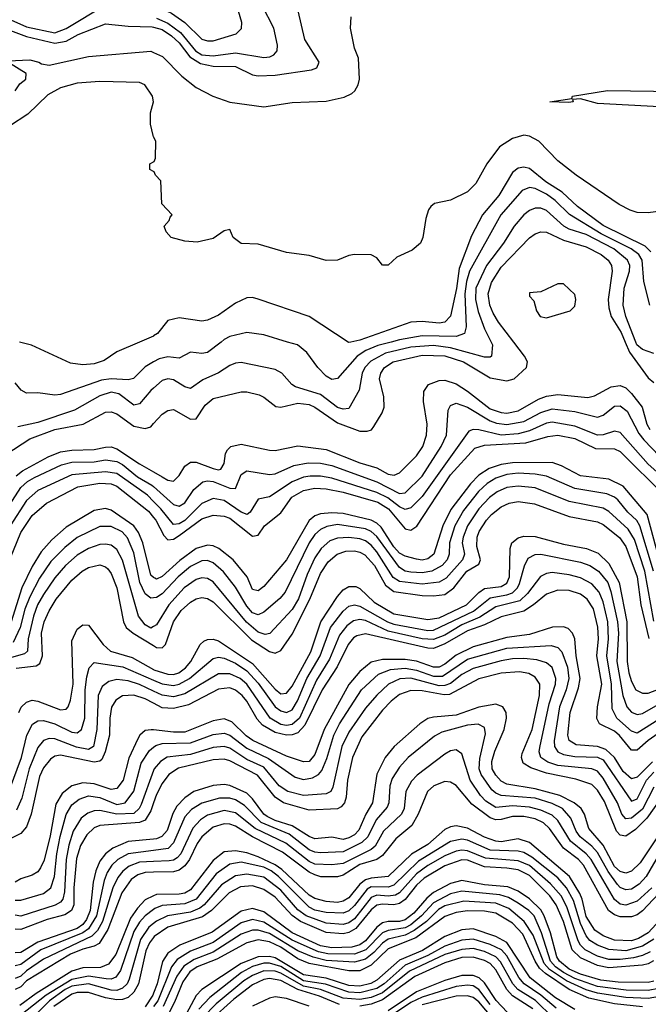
# Model space of a CAD drawing. Header units: inches. Extents: x 884549 to 1028252, y 526810 to 653624.
# Tile 278 of 656: x 919526 to 921750, y 607658 to 611140. Entities that reach past the tile are written whole.
import ezdxf

# ---------------------------------------------------------------- set-up
doc = ezdxf.new("R2010")
doc.units = ezdxf.units.IN
doc.header["$MEASUREMENT"] = 0
for name, color, linetype in [('A9610', 7, 'Continuous'), ('A9611', 7, 'Continuous'), ('A9620', 7, 'Continuous'), ('A9621', 7, 'Continuous')]:
    doc.layers.add(name, color=color, linetype=linetype)

msp = doc.modelspace()

# ---------------------------------------------------------------- linework, layer by layer
at = {"layer": 'A9610', "color": 5}
for points, elevation in [([(919950.2, 610000), (919870, 609965.8), (919825.2, 609934.8), (919790, 609922.3), (919750, 609918.7), (919705.3, 609925.3), (919568.3, 609988.3), (919525.5, 610000)], 2220), ([(920000, 609929.9), (919970, 609912.6), (919928.8, 609871.2), (919910, 609866.2), (919850, 609870), (919815.2, 609864.8), (919670, 609813.8), (919650, 609811.9), (919590, 609820.8), (919550, 609819.5), (919531.1, 609830), (919510, 609855.5)], 2240), ([(920000, 609837.1), (919990, 609828.1), (919950, 609781.8), (919930, 609777), (919876.8, 609816.8), (919850, 609822.6), (919810, 609810.2), (919720.5, 609759.5), (919590, 609715.4), (919519.5, 609700.5)], 2260), ([(919477.5, 609602.5), (919562.2, 609657.8), (919650.8, 609690.8), (919750.6, 609709.4), (919830, 609752.3), (919850, 609753.3), (919870, 609745.7), (919930, 609701.9), (919970, 609694.5), (919990, 609699.9), (920000, 609711.2)], 2280), ([(919513.1, 609526.9), (919535.6, 609544.4), (919626.3, 609593.7), (919670, 609611.7), (919710, 609617.6), (919790, 609619.5), (919830, 609628.3), (919850, 609628.8), (919870, 609622.6), (919950, 609569.1), (920000, 609540.3)], 2320), ([(919468.5, 609390), (919530, 609485.3), (919553.5, 609506.5), (919578.8, 609521.2), (919674.6, 609565.4), (919710, 609575.2), (919790, 609576.6), (919830, 609582.7), (919870, 609577.1), (919890, 609566.7), (919943.4, 609523.4), (919994.1, 609494.1), (920000, 609488.8)], 2340), ([(920000, 609435.6), (919977.9, 609457.9), (919870, 609534.6), (919830, 609541.4), (919710, 609530.8), (919590, 609474.4), (919550, 609439.6), (919492.6, 609350)], 2360), ([(919430, 609083.2), (919530, 609326.8), (919570, 609386.2), (919620.4, 609430), (919731.9, 609488.1), (919810, 609500.9), (919850, 609498.4), (919870, 609490.6), (919982.3, 609402.3), (920000, 609379.8)], 2380), ([(920000, 609167.4), (919990, 609174.9), (919961.9, 609290), (919946.8, 609326.8), (919930.4, 609350), (919850, 609405.7), (919830, 609411), (919790, 609403.7), (919690, 609345.1), (919639.3, 609300.7), (919601.8, 609258.2), (919570, 609206.3), (919533.6, 609130), (919496.2, 609010)], 2420), ([(920000, 609094.8), (919990, 609093.6), (919970, 609109.4), (919950.9, 609150), (919930, 609254), (919907.8, 609307.8), (919888.3, 609328.3), (919850, 609348), (919810, 609348), (919730, 609308.1), (919686.3, 609273.7), (919636.3, 609223.7), (919595.6, 609164.4), (919561.5, 609098.5), (919544.6, 609055.4), (919528.1, 608990), (919503.2, 608936.8)], 2440), ([(920000, 608993.3), (919990, 608987.4), (919970, 608999.2), (919946.1, 609030), (919890, 609228.2), (919870, 609266.5), (919850, 609281), (919830, 609285.4), (919810, 609283.5), (919770, 609269.6), (919730, 609245.9), (919688.4, 609210), (919650, 609165.5), (919610, 609106.7), (919589.4, 609070), (919574.6, 609030), (919556, 608950), (919553.9, 608906.1), (919543.4, 608896.6), (919480.2, 608879.8)], 2460), ([(919514, 608846), (919584.9, 608855.1), (919597.3, 608862.7), (919607, 608890), (919603, 608970), (919612.8, 609010), (919630, 609048.8), (919655.2, 609090), (919710, 609157.7), (919747.1, 609190), (919770, 609202.8), (919810, 609211.5), (919830, 609204.9), (919837.5, 609197.5), (919850, 609180.9), (919870, 609130), (919893.8, 609010), (919903, 608990), (919928.1, 608970), (920000, 608926.2)], 2480), ([(919523.5, 608690), (919531.6, 608708.4), (919550, 608726.8), (919570, 608732.8), (919590, 608730.3), (919670, 608698.8), (919690, 608701.3), (919697.9, 608710), (919706.4, 608733.6), (919714.8, 608790), (919710, 608943.6), (919730, 608984.1), (919750, 608999.2), (919770, 608998.7), (919821.7, 608930), (919847.1, 608907.1), (919924.2, 608884.2), (920000, 608841.5)], 2520), ([(919490, 608416.6), (919532.6, 608530), (919550.9, 608609.1), (919571.1, 608648.9), (919590, 608660.3), (919610, 608661.5), (919650, 608649.4), (919710, 608620.7), (919730, 608617.6), (919745, 608630), (919756.5, 608670), (919758.3, 608770), (919764.1, 608815.9), (919771.9, 608848.1), (919790, 608866.2), (919890.6, 608850.6), (920000, 608803.9)], 2540), ([(920000, 608764.6), (919950, 608788.2), (919910, 608802), (919870, 608806.2), (919840.9, 608799.1), (919818.1, 608781.9), (919803.4, 608750), (919799.1, 608630), (919787.6, 608570), (919770, 608558.3), (919727.4, 608567.4), (919650, 608597.1), (919630, 608597.2), (919609.8, 608590.2), (919590, 608566), (919559.3, 608490), (919533.5, 608386.5), (919515.4, 608344.6)], 2560), ([(920000, 608722.5), (919970, 608738.2), (919930, 608751.2), (919890, 608748.5), (919866.4, 608733.6), (919851, 608709), (919844.6, 608670), (919843.6, 608610), (919828.8, 608550), (919816.7, 608523.3), (919810, 608517.2), (919790, 608514.2), (919670, 608538.3), (919650, 608534.7), (919635.3, 608524.7), (919610, 608493.7), (919596.2, 608463.8), (919567.2, 608330), (919550, 608285), (919530, 608262.3), (919450, 608223)], 2580), ([(920000, 608627.8), (919991.2, 608628.8), (919970, 608625.8), (919950.8, 608609.2), (919943.8, 608596.2), (919912.4, 608527.6), (919891.8, 608450), (919870, 608420.8), (919850, 608417.2), (919790, 608437.4), (919750, 608441.4), (919710, 608430), (919676.6, 608403.4), (919654.4, 608365.6), (919633.7, 608253.7), (919612.3, 608167.7), (919599.8, 608140.2), (919590, 608126.2), (919570, 608114.8), (919530, 608101.5), (919510, 608089.9)], 2620), ([(919510, 608025.9), (919530, 608026.4), (919610, 608049.9), (919636.3, 608070), (919649.3, 608110), (919657.3, 608190), (919669, 608251), (919690.6, 608329.4), (919710, 608363.1), (919736.6, 608383.4), (919770, 608394.8), (919810, 608388.8), (919870, 608363.8), (919898.9, 608370), (919930, 608411.7), (919955.7, 608510), (919985.1, 608554.9), (920000, 608567)], 2640), ([(920000, 608484.1), (919955.8, 608364.2), (919949, 608350), (919930, 608332.8), (919870, 608330.1), (919810, 608342.9), (919790, 608341.9), (919766.7, 608333.3), (919743.6, 608316.4), (919714.9, 608270), (919699.4, 608220.6), (919690.9, 608170), (919684.6, 608055.4), (919678.3, 608030), (919670, 608018.9), (919652.2, 608007.8), (919530, 607969.9), (919510, 607972.4)], 2660), ([(920000, 608370.7), (919990, 608341.7), (919970, 608308.9), (919950, 608300.1), (919810, 608290.2), (919790, 608281.5), (919763.1, 608256.9), (919740.8, 608219.2), (919726.5, 608173.5), (919718.1, 608070), (919718, 608010), (919709.4, 607990), (919685.5, 607974.5), (919622.9, 607957.1), (919530, 607921.9), (919510, 607923.7)], 2680), ([(920000, 608242), (919910, 608233.9), (919856, 608210), (919829.5, 608190), (919810, 608163.5), (919795, 608130), (919786, 608090), (919775.7, 607990), (919763, 607957), (919750, 607939.4), (919730, 607926), (919590, 607876.9), (919530, 607840.4), (919510, 607840.1)], 2720), ([(920000, 608202.2), (919910, 608190.2), (919872.8, 608170), (919851.8, 608150), (919835.7, 608124.3), (919824.8, 608095.2), (919797.3, 607970), (919770, 607925), (919749.8, 607910.2), (919600.9, 607850), (919530, 607798.2), (919510, 607793.5)], 2740), ([(920000, 608162.6), (919950, 608159.9), (919913.7, 608146.3), (919891.2, 608128.8), (919873.4, 608106.6), (919855.8, 608070), (919818.9, 607950), (919801.3, 607918.7), (919781.7, 607898.3), (919610, 607817.2), (919550, 607776.3), (919530, 607757.4), (919510, 607749.2)], 2760), ([(920000, 608124.5), (919970, 608123.6), (919944.1, 608115.9), (919920.5, 608099.5), (919888, 608052), (919837.8, 607922.2), (919807.4, 607872.6), (919790, 607862.7), (919750, 607853.1), (919705.6, 607834.4), (919550, 607740.6), (919530, 607719.9), (919510, 607710)], 2780), ([(920000, 608041.2), (919970, 608026.7), (919942.6, 607997.4), (919918.1, 607961.9), (919866.4, 607833.6), (919840.4, 607799.6), (919812.1, 607787.9), (919750, 607786.3), (919710, 607774.4), (919584.7, 607695.3), (919526.7, 607653.3)], 2820), ([(920000, 607993.5), (919970, 607970.5), (919950, 607948.2), (919930, 607914.7), (919882.4, 607777.6), (919866.1, 607753.9), (919850, 607747.1), (919832.6, 607747.4), (919770, 607757.3), (919710, 607745.7), (919620.2, 607690), (919530, 607619.6)], 2840), ([(920000, 607943.7), (919982.9, 607930), (919953.1, 607886.9), (919913.7, 607746.3), (919906, 607730), (919890, 607714.2), (919870, 607706.9), (919850, 607707.3), (919770, 607729.8), (919710, 607721.6), (919687, 607710), (919631.9, 607670), (919550, 607587.2)], 2860), ([(920000, 607894.5), (919984.9, 607875.1), (919972.7, 607847.3), (919946.2, 607730), (919930, 607700.2), (919910, 607682.3), (919890, 607674.5), (919870, 607673.6), (919830, 607680.6), (919770, 607699.8), (919730, 607698.9), (919710, 607693.3), (919646.4, 607650)], 2880), ([(920000, 607697.4), (919997.1, 607690), (919970, 607649.2)], 2920)]:
    msp.add_lwpolyline(points, dxfattribs=dict(at, elevation=elevation))
at = {"layer": 'A9611', "color": 5}
for points, elevation in [([(919483.9, 611143.9), (919550, 611114.2), (919650, 611094), (919690, 611108.8), (919830, 611192.8)], 2240), ([(919330.1, 611150), (919350, 611135.9), (919390, 611126.7), (919430, 611125.3), (919550, 611080.1), (919650, 611057.1), (919690, 611064.5), (919732.9, 611087.1), (919830, 611125.8), (919910, 611116.5), (919994.8, 611114.8), (920000, 611113.3)], 2220), ([(919485.1, 610994.9), (919562.1, 610997.9), (919594, 610990), (919603.4, 610983.4), (919630, 610979.5), (919770, 611010.1), (919990, 611028.3), (920000, 611023.9)], 2180), ([(919510, 610888.8), (919527, 610913), (919547.3, 610930), (919549.4, 610950), (919490, 610986)], 2180), ([(920000, 610726), (919998, 610730), (919988.7, 610770), (919989, 610810), (919999.3, 610850), (919996, 610870), (919969, 610910), (919950, 610917.6), (919810, 610921), (919730, 610915.4), (919670, 610898.8), (919625.8, 610874.2), (919554.6, 610805.4), (919490, 610763.2)], 2180), ([(920000, 610603), (919986, 610610), (919986, 610630), (920000, 610637)], 2180), ([(920000, 610021.5), (919999.1, 610020.9), (919950.2, 610000)], 2220)]:
    msp.add_lwpolyline(points, dxfattribs=dict(at, elevation=elevation))
at = {"layer": 'A9620', "color": 5}
for points, elevation in [([(920000, 609711.2), (920030, 609745), (920050, 609758), (920070, 609761.2), (920130, 609727.1), (920150, 609728.6), (920182.8, 609777.2), (920210, 609799.7), (920310, 609823.6), (920330, 609823.4), (920373.1, 609813.1), (920390, 609805), (920432.2, 609772.2), (920450, 609769.3), (920510, 609783.9), (920550, 609779.2), (920570, 609769.9), (920650, 609713.9), (920730, 609685.2), (920755.9, 609684.1), (920770.4, 609689.6), (920778.8, 609701.2), (920809, 609750), (920815.3, 609770), (920814, 609806), (920798.6, 609870), (920803.6, 609890), (920816.5, 609910), (920847.3, 609930), (920950, 609953.1), (921030, 609950.9), (921096.3, 609930), (921190, 609872.9), (921250, 609862.2), (921275.3, 609870), (921319.2, 609910), (921322.4, 609930), (921312, 609950), (921273.9, 610000)], 2280), ([(920238.5, 610000), (920190, 609962.5), (920170, 609958.8), (920130, 609963.9), (920090, 609942.3), (920050, 609947.7), (920019.1, 609940.9), (920000, 609929.9)], 2240), ([(921193.7, 610000), (921198.9, 609990), (921194.9, 609950), (921190, 609946), (921170, 609946.1), (921050, 609979.4), (920990, 609987.9), (920910, 609981.7), (920820, 609960), (920768.4, 609931.7), (920746.9, 609910), (920737.6, 609890), (920727.2, 609830), (920690, 609764.5), (920670, 609762), (920650, 609768.5), (920590, 609814.1), (920501.7, 609841.7), (920488.5, 609850), (920453.5, 609890), (920430, 609903), (920310, 609927.3), (920290, 609925), (920270, 609916.4), (920230, 609890.8), (920173.7, 609866.3), (920130, 609836.1), (920110, 609841), (920070, 609866.4), (920050, 609869.9), (920030, 609864.3), (920000, 609837.1)], 2260), ([(920840.4, 610000), (920792.8, 609987.2), (920750.2, 609969.8), (920720.1, 609950), (920650, 609870.5), (920630, 609867.1), (920610, 609879.5), (920581, 609910), (920542.4, 609962.4), (920509.5, 609989.5), (920474, 610000)], 2240), ([(920697.3, 610000), (920690, 609998.6), (920687.9, 610000)], 2220), ([(921668.1, 610000), (921683.6, 609963.6), (921750, 609873.5), (921770, 609856.2)], 2280), ([(921770, 609959.6), (921730, 609973.2), (921709.7, 609990), (921705.8, 610000)], 2260), ([(920000, 609540.3), (920030, 609523), (920050, 609511.9), (920070, 609507.6), (920090, 609527.4), (920110, 609560.5), (920130, 609574.8), (920150, 609574.7), (920210, 609552.5), (920230, 609547.6), (920237.4, 609550), (920249.7, 609570), (920254.1, 609605.9), (920261.1, 609618.9), (920272.9, 609630), (920310, 609638.1), (920410, 609617.5), (920430, 609616.7), (920510, 609633.3), (920610, 609619.4), (920730, 609572.1), (920790, 609554.6), (920830, 609532.5), (920851, 609529), (920870, 609537), (920930, 609597.7), (920952.3, 609630), (920964.9, 609670), (920968.2, 609710), (920954.2, 609790), (920955.6, 609824.4), (920971.8, 609850), (921010, 609863.8), (921030, 609864.7), (921070, 609851.5), (921110, 609826.4), (921190, 609764), (921230, 609750.6), (921250, 609748.9), (921290, 609756.9), (921362.1, 609797.9), (921390, 609808.3), (921430, 609813.8), (921536.2, 609803.8), (921559.2, 609810), (921619, 609841), (921650, 609846.1), (921670, 609837.5), (921690, 609818.2), (921727.7, 609770), (921744.3, 609710), (921755.1, 609690)], 2320), ([(920000, 609488.8), (920070, 609425.5), (920090, 609418.9), (920110, 609431.2), (920141.7, 609478.3), (920174.5, 609505.5), (920190, 609509.3), (920210, 609507.1), (920270, 609482.9), (920290, 609482.2), (920310, 609531.5), (920330, 609544.2), (920410, 609531.6), (920430, 609533.8), (920496.5, 609563.5), (920547, 609573), (920590, 609571.6), (920630, 609563.4), (920790, 609506), (920870, 609463.7), (920890, 609466.6), (920950, 609525.3), (921017.3, 609630), (921036.2, 609670), (921041.6, 609758.4), (921050, 609775.2), (921070, 609783.2), (921110, 609769.3), (921190, 609720.7), (921212.9, 609712.9), (921250, 609708.8), (921310, 609719.3), (921370, 609751.2), (921410, 609763.5), (921490, 609754.7), (921570, 609734.5), (921590, 609741.3), (921630, 609772.7), (921650, 609774.8), (921675.3, 609755.3), (921716.6, 609676.6), (921734, 609654), (921790, 609596.6)], 2340), ([(921822.8, 609502.8), (921750, 609568.4), (921650, 609680.5), (921630, 609684.4), (921590, 609671.7), (921570, 609670.5), (921490, 609702.8), (921410, 609716.6), (921390, 609713.1), (921330, 609685.7), (921290, 609674.7), (921230, 609670.9), (921150, 609689), (921130, 609691.1), (921114.9, 609685.1), (920950, 609453.9), (920910, 609413.3), (920890, 609407.9), (920870, 609417.1), (920828.6, 609448.6), (920790, 609467.6), (920630, 609518.7), (920590, 609525.8), (920553.9, 609526.1), (920530, 609522.2), (920490, 609505), (920410, 609452.3), (920370, 609444.6), (920341.4, 609398.6), (920330.3, 609389.7), (920310, 609398.2), (920250, 609439.3), (920210, 609446.5), (920170, 609428.8), (920110, 609368.7), (920090, 609356.5), (920070, 609354.8), (920025.3, 609410), (920000, 609435.6)], 2360), ([(920000, 609379.8), (920007.7, 609370), (920035.5, 609315.5), (920050, 609299.8), (920070, 609302.9), (920090, 609315.1), (920170, 609374.3), (920210, 609387.8), (920250, 609384.6), (920270, 609376.6), (920350, 609312.8), (920370, 609316.3), (920391.9, 609350), (920450, 609395.4), (920488.9, 609451.1), (920530, 609474.5), (920570, 609482.9), (920610, 609480.8), (920670, 609469.2), (920793.2, 609433.2), (920831.4, 609410), (920890, 609339.1), (920910, 609335), (920931.2, 609348.8), (921049.9, 609530.1), (921135.9, 609624.1), (921170, 609635.5), (921316.9, 609643.1), (921394, 609666), (921430, 609670), (921490, 609658.4), (921563.6, 609623.6), (921630, 609621.8), (921650, 609613.2), (921810, 609455)], 2380), ([(921790, 609228.2), (921746.2, 609390), (921661.4, 609490), (921610, 609514.6), (921510, 609526.2), (921442.6, 609562.6), (921410, 609573.9), (921270, 609572.4), (921230, 609566.4), (921187, 609553), (921150.6, 609529.4), (921121.1, 609498.9), (921051.8, 609408.2), (921023.4, 609350), (920990.8, 609250), (920970, 609232.9), (920950, 609228.5), (920930, 609232.2), (920890, 609242.4), (920870, 609253.5), (920850, 609275.1), (920805, 609345), (920790, 609359.6), (920770, 609370), (920670, 609393.8), (920630, 609396.1), (920590, 609392.2), (920570, 609384.8), (920550, 609368.8), (920470, 609229.4), (920390, 609135.6), (920370, 609120.4), (920350, 609124.9), (920330.5, 609170), (920281, 609230), (920230.2, 609270.2), (920210, 609279.2), (920190, 609281.9), (920150, 609269.2), (920093, 609227), (920030, 609171.2), (920010, 609161.8), (920004.2, 609164.2), (920000, 609167.4)], 2420), ([(921768.9, 609190), (921720.2, 609350), (921709.2, 609369.2), (921677.9, 609397.9), (921641.6, 609441.6), (921630, 609451.5), (921602.8, 609462.8), (921490, 609481.6), (921390, 609525.5), (921350, 609532.9), (921290, 609536), (921250, 609531.1), (921210, 609518), (921179.9, 609500.1), (921148.9, 609471.1), (921096.1, 609403.9), (921065.8, 609350), (921046.2, 609290), (921045.9, 609250), (921038.3, 609230), (921020.3, 609210), (920983.8, 609190), (920950, 609183.8), (920910, 609185.5), (920890, 609190), (920870, 609202), (920790, 609312), (920770, 609330.4), (920750, 609339), (920650, 609354.2), (920612.7, 609347.3), (920590, 609336.6), (920570, 609319), (920550, 609289.9), (920464.9, 609115.1), (920446.8, 609093.2), (920390, 609044.7), (920370, 609035.4), (920350, 609042.7), (920330, 609066.2), (920290, 609132.6), (920246.6, 609186.6), (920210, 609219.3), (920190, 609226.9), (920170, 609226.2), (920130, 609206.1), (920086.5, 609170), (920030, 609109.9), (920010, 609096.1), (920000, 609094.8)], 2440), ([(921770, 609012.2), (921738.2, 609190), (921701.7, 609301.7), (921678.3, 609338.3), (921610, 609400.9), (921590, 609412.8), (921470, 609435.9), (921350, 609483.7), (921290, 609490.7), (921250, 609485.2), (921215, 609470), (921187.8, 609450), (921150, 609410.3), (921110, 609350), (921094.7, 609310), (921092, 609290), (921100.2, 609250), (921093.2, 609230), (921034.7, 609165.3), (921009.8, 609150.2), (920950, 609143.8), (920870, 609153.1), (920847.7, 609167.7), (920790, 609258.3), (920770, 609281.8), (920750, 609296.6), (920730, 609304.1), (920690, 609309.1), (920650, 609306.5), (920623.4, 609296.6), (920592.1, 609270), (920570, 609236.1), (920542.8, 609177.2), (920512.1, 609092.1), (920490, 609054.1), (920410.5, 608969.5), (920394.4, 608965.6), (920370, 608973.4), (920329, 609009), (920210, 609151.3), (920190, 609163.4), (920170, 609165.9), (920150, 609160.1), (920107.5, 609130), (920053.4, 609070), (920010, 608999.2), (920000, 608993.3)], 2460), ([(920000, 608926.2), (920010, 608920.1), (920030, 608918.6), (920041.6, 608930), (920070.2, 609009.8), (920097.8, 609050), (920130, 609080.3), (920150, 609092), (920170, 609096.5), (920190, 609093), (920210, 609080.6), (920346.6, 608946.6), (920410, 608905.3), (920430, 608900.1), (920450, 608909.4), (920490, 608966.3), (920553.1, 609090), (920590, 609180.8), (920617.5, 609222.5), (920649.1, 609250), (920680, 609260), (920710, 609262), (920730, 609257.2), (920747.1, 609247.1), (920780.8, 609210), (920820.6, 609140.6), (920850, 609117.9), (920950, 609103.1), (920990, 609102.3), (921030, 609107.4), (921062.3, 609130), (921108, 609190), (921150, 609214.5), (921156.4, 609230), (921143.2, 609276.8), (921144, 609310), (921151.5, 609330), (921177, 609370), (921194.8, 609390), (921230, 609417.1), (921257.2, 609430), (921290, 609436), (921347.1, 609427.1), (921470, 609382.3), (921570, 609364.5), (921590, 609354.4), (921648.5, 609308.5), (921670, 609276.7), (921711.1, 609170), (921723.4, 609070), (921751.3, 608951.3)], 2480), ([(920000, 608841.5), (920000.9, 608840.9), (920050, 608825.4), (920070, 608824.5), (920089.7, 608830.3), (920112.9, 608847.1), (920131.2, 608870), (920164.9, 608930), (920178, 608942), (920190, 608948.4), (920210, 608949.3), (920230, 608942.8), (920350, 608863.1), (920430, 608772.1), (920450, 608755.7), (920470, 608757.6), (920490, 608783.2), (920556.1, 608903.9), (920591.4, 609010), (920650, 609100.3), (920670, 609123), (920690, 609134.8), (920715.4, 609135.4), (920730, 609128.5), (920780.1, 609080.1), (920850, 609039.1), (920970, 609018.1), (921010, 609024.9), (921106.6, 609070), (921150, 609114.6), (921170, 609128.4), (921230, 609135.5), (921250, 609146.6), (921258.4, 609170), (921261.4, 609270), (921267.7, 609290), (921290, 609307.9), (921310, 609313.1), (921350, 609312.2), (921450, 609284.8), (921531.5, 609270), (921572.6, 609252.6), (921610, 609216.6), (921647.1, 609150), (921673.6, 609010), (921675, 608870), (921681.4, 608830), (921690, 608799.8), (921705.9, 608770), (921730, 608758.3), (921750, 608758.3), (921790, 608773.9)], 2520), ([(920000, 608803.9), (920030, 608791.1), (920070, 608784.8), (920090.5, 608789.5), (920127.4, 608810), (920210, 608881.2), (920230, 608885.9), (920250, 608882.2), (920290, 608863.6), (920330, 608837.3), (920370, 608793.6), (920429.8, 608709.8), (920450, 608695.3), (920470, 608689.9), (920490, 608699.4), (920508.6, 608731.4), (920541.7, 608810), (920589.1, 608890), (920625.9, 608990), (920670, 609047.9), (920690, 609065.3), (920710, 609070.9), (920730, 609066.3), (920827.4, 609010), (920850, 609002), (920970, 608979.3), (920990, 608980.5), (921131.5, 609048.5), (921190, 609095.2), (921250, 609105.6), (921270, 609113.2), (921286.8, 609130), (921294.4, 609145.6), (921312, 609208), (921325, 609235), (921350, 609248.7), (921370, 609249.9), (921510, 609220.8), (921543, 609210), (921573.7, 609190), (921606.3, 609150), (921617.8, 609117.8), (921641.1, 609010), (921644.2, 608970), (921638.4, 608870), (921659.8, 608750), (921674.3, 608710), (921690, 608690.7), (921710, 608682.8), (921730, 608685.7), (921810, 608732.3)], 2540), ([(921810, 608679), (921710, 608616), (921690, 608624), (921639.1, 608670), (921622.6, 608702.6), (921620.1, 608790), (921603.4, 608890), (921609.1, 608950), (921606.5, 609010), (921590, 609080.9), (921575.7, 609115.7), (921550, 609145.1), (921510, 609166.1), (921470, 609176.6), (921410, 609184.5), (921390, 609181.6), (921368.8, 609171.2), (921322.9, 609110), (921295.1, 609084.9), (921210, 609062.9), (921153.7, 609026.3), (921090, 608999.3), (921030, 608963.5), (920990, 608947.5), (920950, 608950), (920830, 608977.5), (920750, 609014.9), (920730, 609018.6), (920706.5, 609013.5), (920683.5, 608996.5), (920657.4, 608962.6), (920622, 608878), (920576.1, 608803.8), (920515.9, 608670), (920490, 608647), (920470, 608644), (920450, 608647.3), (920411.8, 608670), (920330, 608789.9), (920306.4, 608810), (920270, 608826.9), (920230, 608826.2), (920110, 608755.8), (920070, 608745.6), (920030, 608750.4), (920000, 608764.6)], 2560), ([(921832.1, 608647.9), (921750, 608590.6), (921710, 608556.1), (921690, 608556), (921648.2, 608608.2), (921630, 608623.6), (921577.9, 608650), (921568.1, 608668.1), (921570.2, 608710), (921585.6, 608790), (921567.9, 608890), (921573.4, 608950), (921571.8, 608991.8), (921555.8, 609055.8), (921533.7, 609090), (921510, 609107.7), (921470, 609121.3), (921430, 609122.6), (921390, 609107.6), (921344.2, 609070), (921310, 609048.5), (921230, 609028.3), (921170, 609000), (921110, 608979), (921030, 608932.4), (920990, 608916.5), (920970, 608916.8), (920750, 608967.9), (920718.6, 608961.4), (920706.6, 608953.4), (920688.3, 608930), (920648.8, 608851.2), (920596.4, 608770), (920535.3, 608644.7), (920510, 608618.2), (920490, 608611), (920470, 608610), (920430, 608619.4), (920385.1, 608645.1), (920366.3, 608666.3), (920330.2, 608730), (920313.2, 608750), (920290, 608769.1), (920270, 608776.8), (920230, 608772.1), (920123.6, 608716.4), (920070, 608704), (920030, 608706.7), (920000, 608722.5)], 2580), ([(921764.6, 608515.4), (921710, 608460.6), (921690, 608455.2), (921661, 608481), (921630, 608530.5), (921599.2, 608559.2), (921570, 608569), (921495.3, 608575.3), (921470.5, 608590.5), (921465.2, 608610), (921473.3, 608690), (921503.6, 608776.4), (921509.4, 608810), (921494.9, 608890), (921490.2, 608950), (921482.3, 608970), (921466.7, 608986.7), (921450, 608993.2), (921411.1, 608991.1), (921330, 608965.6), (921250, 608955.1), (921130, 608922.4), (921070, 608892.5), (921030, 608860.5), (921010, 608850.3), (920990, 608849.5), (920930, 608870.7), (920890, 608877.5), (920810, 608877.7), (920770, 608868), (920730, 608834.8), (920690, 608788.7), (920603.5, 608630), (920570, 608540.8), (920550, 608516.2), (920530, 608514.9), (920470, 608534.7), (920350.4, 608590.4), (920327, 608607), (920276.5, 608656.5), (920250, 608667.1), (920210, 608660.1), (920110, 608620.7), (920070, 608620.1), (920000, 608627.8)], 2620), ([(920000, 608567), (920007.2, 608572.8), (920030, 608579.8), (920130, 608582.9), (920210, 608611.9), (920250, 608616), (920270, 608609), (920330, 608564), (920406.5, 608526.5), (920500.7, 608460.7), (920530, 608453.2), (920561.8, 608458.2), (920583.1, 608470), (920594.9, 608485.1), (920612.8, 608527.2), (920637.2, 608610), (920657.9, 608650), (920735.3, 608770), (920794.9, 608825.1), (920837.9, 608842.1), (920890, 608846.6), (920930, 608839.2), (920990, 608818.1), (921022.3, 608817.7), (921110, 608878.2), (921250, 608917.3), (921406.4, 608926.4), (921430, 608919.2), (921444.2, 608904.2), (921463.6, 608850), (921469.3, 608810), (921459.4, 608770), (921435.8, 608710), (921416.4, 608590), (921417.8, 608570), (921430.4, 608550.4), (921450, 608541.1), (921490, 608533.9), (921570, 608531.5), (921590, 608522.1), (921690, 608376), (921710, 608384.4), (921743.4, 608450), (921770, 608478.3)], 2640), ([(921770, 608425.7), (921730, 608347.3), (921690, 608316.5), (921670, 608313.6), (921656.1, 608330), (921640.6, 608370), (921590, 608457), (921570, 608482.3), (921550, 608490.4), (921430, 608502.8), (921394.4, 608514.4), (921370.2, 608530.2), (921363.4, 608550), (921366.1, 608566.1), (921399.6, 608720.4), (921421.4, 608790), (921422.7, 608810), (921410, 608848.7), (921390, 608864.9), (921355.5, 608875.5), (921310, 608881.1), (921270, 608879.7), (921230, 608872.2), (921130, 608845.4), (921090, 608824.1), (921050, 608792), (921030, 608784.6), (921010, 608784.3), (920910, 608810.7), (920870.8, 608809.2), (920830.4, 608789.6), (920789, 608751), (920750, 608704.7), (920690, 608620.1), (920666.3, 608570), (920634, 608426), (920626.7, 608410), (920610, 608401.9), (920530, 608396.6), (920474.9, 608410), (920444.6, 608430), (920390, 608496), (920330, 608524), (920270, 608563.1), (920250, 608569.1), (920210, 608566), (920130, 608540.7), (920048.3, 608531.7), (920023.7, 608516.3), (920002.2, 608490), (920000, 608484.1)], 2660), ([(921802.2, 608397.8), (921744.6, 608315.4), (921704.3, 608275.7), (921670, 608252.1), (921650, 608255.6), (921637.1, 608270), (921594.6, 608374.6), (921570, 608414.9), (921550, 608434.9), (921493.4, 608453.4), (921390, 608474.8), (921334.1, 608494.1), (921307.3, 608510), (921300.8, 608530), (921304.3, 608544.3), (921338.7, 608630), (921365, 608750), (921366.1, 608790), (921350, 608815.1), (921327.5, 608827.5), (921293.8, 608833.8), (921230, 608829), (921150, 608808.3), (921046.5, 608753.5), (921028, 608752), (920950, 608766.1), (920910, 608767.5), (920870, 608753.4), (920839.9, 608730), (920810, 608698.3), (920736.6, 608603.4), (920703.6, 608530), (920686.1, 608450), (920681.1, 608390), (920674.7, 608370), (920663.4, 608356.6), (920650, 608349.4), (920550, 608344.3), (920459.4, 608370), (920429.7, 608389.7), (920367.8, 608467.8), (920270, 608519.3), (920250, 608524.8), (920210, 608522), (920087.5, 608492.5), (920054.3, 608470), (920030, 608438.6), (920010, 608399.7), (920000, 608370.7)], 2680), ([(921830, 608320.4), (921721.7, 608158.3), (921690, 608128.8), (921670, 608121), (921650, 608127.7), (921630, 608144.8), (921590, 608221), (921539.4, 608279.4), (921523.9, 608330), (921512.4, 608350), (921488.2, 608370), (921436.7, 608396.7), (921350, 608419.9), (921250, 608435.8), (921230, 608446.3), (921210, 608468.2), (921197.6, 608490), (921195.9, 608515.9), (921206.9, 608553.1), (921240.2, 608630), (921248.5, 608670), (921247.2, 608690), (921235.7, 608710), (921210, 608719), (921150, 608708.6), (921070, 608680.6), (920990, 608673.7), (920970, 608667.9), (920941.4, 608650), (920850.7, 608569.3), (920819.4, 608530), (920790, 608472.1), (920774.3, 608370), (920750.3, 608329.7), (920726, 608274), (920710, 608257.5), (920690, 608246), (920670, 608241.1), (920630, 608248.8), (920570, 608243.3), (920550, 608250.7), (920490, 608289.1), (920430, 608307.7), (920401.5, 608321.5), (920389.3, 608330), (920350, 608384.4), (920330, 608404.3), (920270, 608431.3), (920250, 608434.8), (920210, 608431.9), (920142.2, 608410), (920110, 608388.4), (920081.8, 608358.2), (920067.3, 608332.7), (920047.4, 608272.6), (920029.2, 608250.8), (920010, 608242.9), (920000, 608242)], 2720), ([(921823.2, 608250), (921742.7, 608110), (921717.5, 608082.5), (921690, 608064.9), (921670, 608062.3), (921650, 608070.5), (921641, 608081), (921607.4, 608127.4), (921570, 608194), (921550, 608216.7), (921509, 608250), (921494.7, 608270), (921476.2, 608316.2), (921446.7, 608350), (921410, 608368), (921350, 608386.2), (921230, 608396.6), (921210, 608404), (921196.5, 608416.5), (921158.3, 608470), (921151.3, 608490), (921153.5, 608526.5), (921174.3, 608614.3), (921170, 608636.5), (921148.2, 608648.2), (921110, 608644.5), (921019.3, 608620.7), (920994.1, 608605.9), (920900.1, 608530), (920870, 608496.6), (920843.6, 608456.4), (920835.1, 608430), (920831.8, 608370), (920825.6, 608354.4), (920787.1, 608310), (920758.2, 608250), (920737.1, 608230), (920670, 608196.6), (920590, 608193.8), (920570, 608195.5), (920550, 608204.3), (920478.9, 608258.9), (920380.7, 608300.7), (920321.2, 608361.2), (920290, 608381.2), (920270, 608386.6), (920232.9, 608387.1), (920170, 608369.4), (920133.8, 608346.2), (920110, 608320.3), (920070.7, 608229.3), (920051, 608209), (920000, 608202.2)], 2740), ([(921762, 608070), (921710, 608022.1), (921670, 608008), (921650, 608012.2), (921630, 608028.6), (921547.5, 608170), (921530.2, 608190.2), (921474.2, 608234.2), (921430, 608307.7), (921410, 608326.4), (921370, 608344.2), (921330, 608354.5), (921270, 608359), (921210, 608354), (921175.7, 608375.7), (921156.4, 608396.4), (921120.1, 608450), (921090, 608543.9), (921070, 608557.4), (921050, 608554.1), (921030, 608542.2), (920932.5, 608467.5), (920912.7, 608447.3), (920892.5, 608410), (920885.7, 608350), (920877.1, 608330), (920812.9, 608270), (920783.5, 608216.5), (920770, 608204.8), (920670, 608155.9), (920630.8, 608150.8), (920570, 608153.4), (920550, 608163), (920467.4, 608227.4), (920359.4, 608279.4), (920290, 608335.1), (920250, 608342.7), (920190, 608326), (920166.2, 608310), (920139.2, 608280.8), (920095.9, 608190), (920083.8, 608176.2), (920070, 608167.8), (920054.4, 608165.6), (920000, 608162.6)], 2760), ([(921806, 608070), (921730, 607988.2), (921710, 607973.8), (921690, 607966.8), (921650, 607967.1), (921630, 607973.8), (921609.7, 607989.7), (921521.2, 608150), (921503.4, 608170), (921450, 608210.4), (921400, 608280), (921379.5, 608299.5), (921350, 608313.6), (921310, 608321.5), (921270, 608322.3), (921230, 608311), (921210, 608310), (921190, 608317.6), (921125.6, 608365.6), (921070, 608431.2), (921050, 608443.7), (921030, 608445.2), (920990.9, 608430), (920968.3, 608410), (920935.3, 608330), (920913.1, 608290), (920857.2, 608242.8), (920810, 608184.2), (920790, 608170), (920730, 608151.7), (920670, 608113.8), (920650, 608108.1), (920591, 608109), (920570, 608115), (920550, 608125.5), (920456.2, 608196.2), (920350, 608250.5), (920290, 608287.8), (920270, 608295.2), (920250, 608296.4), (920210, 608284.3), (920170, 608249.6), (920153.8, 608226.2), (920126.8, 608170), (920110, 608147.2), (920090, 608132.3), (920070, 608126.4), (920000, 608124.5)], 2780), ([(921864.6, 608035.4), (921750, 607910.8), (921715.2, 607890), (921690, 607882.7), (921630, 607884.9), (921590, 607899.5), (921560.3, 607920.3), (921530, 607968.4), (921516.4, 608030), (921507.7, 608050), (921470.9, 608110), (921330, 608230), (921290, 608242.5), (921230, 608232.4), (921210, 608234.4), (921170, 608249), (921110, 608280.4), (921070, 608289), (921050, 608285.6), (921030, 608275.8), (920970, 608223.1), (920911.9, 608188.1), (920830.1, 608110), (920770, 608103.9), (920750, 608097.4), (920730, 608083), (920690, 608034.6), (920670, 608022.1), (920650, 608018.2), (920610, 608021.6), (920570, 608031.4), (920550, 608044.1), (920454, 608134), (920430, 608150.8), (920370, 608179), (920330, 608193.7), (920290, 608200.7), (920250, 608196.8), (920210, 608166.8), (920130, 608062.7), (920110, 608051.2), (920090, 608047.3), (920010, 608046.1), (920000, 608041.2)], 2820), ([(921770, 607887.6), (921730, 607862.8), (921670, 607846.2), (921610, 607851.5), (921570, 607866.8), (921543.7, 607883.7), (921530, 607900.4), (921510, 607943.8), (921485.2, 608025.2), (921461, 608070), (921430, 608105.2), (921338.4, 608178.4), (921310, 608194.1), (921290, 608199.3), (921190, 608203.1), (921110, 608238.3), (921090, 608242), (921050, 608233.6), (920936.7, 608163.3), (920850, 608078.8), (920830, 608071.8), (920770, 608073.5), (920755, 608065), (920710, 608007.3), (920690, 607988.6), (920670, 607979.8), (920610, 607981.9), (920570, 607991.1), (920550, 608001.1), (920441.2, 608110), (920415.7, 608130), (920390, 608142.1), (920310, 608160.3), (920270, 608153.4), (920220.6, 608119.4), (920150, 608029.7), (920110, 608012.9), (920030, 608007.3), (920003.7, 607996.3), (920000, 607993.5)], 2840), ([(921756.2, 607843.8), (921730, 607830), (921697.8, 607822.2), (921650, 607815.9), (921610, 607816.4), (921570, 607828.4), (921526.8, 607850), (921510, 607867.1), (921502.3, 607882.3), (921462, 608002), (921441.6, 608041.6), (921404.1, 608084.1), (921330, 608148.8), (921290, 608164.8), (921174.2, 608174.2), (921110, 608200.1), (921090, 608202.4), (921070, 608199.2), (921030, 608183.2), (920970, 608148.7), (920930, 608119.3), (920870, 608052.1), (920855.8, 608044.2), (920830, 608039.6), (920790, 608043.4), (920770, 608035.7), (920710, 607960.5), (920690, 607946.1), (920670, 607939.8), (920610, 607945.1), (920539.8, 607970), (920510, 607992.2), (920450, 608061), (920390, 608107.6), (920330, 608118.4), (920290, 608111.9), (920240.1, 608079.9), (920179.2, 608010), (920162.9, 607997.1), (920130, 607983.5), (920049.1, 607970.9), (920010, 607951.6), (920000, 607943.7)], 2860), ([(921768.8, 607811.2), (921750, 607800.5), (921730, 607796.2), (921610, 607786.7), (921570, 607795.3), (921510, 607821.7), (921480.6, 607850), (921450.5, 607950.5), (921424.4, 608010), (921401.2, 608041.2), (921330, 608113), (921290, 608133), (921250, 608139.7), (921170, 608143.8), (921110, 608167.6), (921090, 608168.5), (921030, 608147.8), (920956.8, 608103.2), (920930, 608079.1), (920890, 608028.9), (920870, 608013.9), (920850, 608009), (920810, 608011.7), (920790, 608007.7), (920770, 607991.7), (920714.7, 607925.3), (920690, 607911.3), (920670, 607906.6), (920610, 607911.8), (920519.7, 607950), (920490, 607971.5), (920430, 608036.6), (920390, 608064), (920350, 608076.8), (920307.2, 608072.8), (920267.7, 608052.3), (920205.2, 607990), (920173.3, 607966.7), (920050.1, 607930), (920002.4, 607897.6), (920000, 607894.5)], 2880), ([(921770, 607740), (921750, 607735.2), (921643.8, 607736.2), (921582.5, 607742.5), (921510, 607764.4), (921470, 607782.5), (921435.4, 607810), (921425.8, 607825.8), (921403.8, 607910), (921381.5, 607970), (921370, 607991.9), (921330, 608030.6), (921290, 608058.2), (921253, 608073), (921170, 608079.8), (921090, 608095.3), (921050, 608084.4), (920990, 608052.7), (920966.8, 608033.2), (920920.1, 607979.9), (920890, 607956.6), (920870, 607950.1), (920830, 607950.4), (920810, 607945.9), (920790, 607930.4), (920750, 607881.8), (920730, 607867.6), (920700.8, 607859.2), (920630, 607857.5), (920590, 607864.4), (920490, 607910.7), (920390, 607984.8), (920350, 607996.4), (920310, 607987.4), (920207.2, 607912.8), (920092.9, 607867.1), (920050, 607838.4), (920031, 607809), (920012.5, 607730), (920000, 607697.4)], 2920), ([(921786, 607714), (921750, 607706.2), (921672, 607708), (921570, 607720.5), (921490, 607748.8), (921450, 607770.5), (921422.1, 607790), (921404.2, 607810), (921372.6, 607910), (921345.9, 607970), (921327.7, 607990), (921290, 608015.8), (921255.1, 608035.1), (921225, 608045), (921090, 608058.3), (921050, 608048.7), (920990, 608016.1), (920948, 607970), (920910, 607939), (920890, 607928.5), (920830, 607919), (920810, 607910.1), (920750.1, 607849.9), (920710, 607835), (920616.2, 607836.2), (920583.2, 607843.2), (920490, 607884.7), (920390, 607948.6), (920350, 607957.6), (920310, 607946), (920210, 607876.8), (920130, 607845), (920083.3, 607816.7), (920062.8, 607790), (920014.5, 607670), (920000, 607650.4)], 2940), ([(921790, 607685.2), (921750, 607678.6), (921670, 607682.1), (921570, 607696.6), (921530, 607708.5), (921460.5, 607740.5), (921401, 607781), (921381.5, 607801.5), (921342.7, 607902.7), (921311, 607951), (921256.1, 607996.1), (921210, 608015.6), (921097.7, 608022.3), (921030, 608005.6), (921007.6, 607992.4), (920965.7, 607950), (920921.9, 607918.1), (920890, 607902.1), (920830, 607887.6), (920810, 607874.1), (920779.1, 607840.9), (920750, 607817.7), (920710, 607806.2), (920610, 607812.9), (920564.4, 607824.4), (920510, 607846.3), (920410, 607907.5), (920370, 607920.4), (920350, 607920.3), (920310, 607906), (920210, 607841.8), (920143.5, 607816.5), (920107.3, 607792.7), (920082.5, 607757.5), (920033.6, 607650)], 2960), ([(921730, 607649), (921630, 607659.9), (921539.9, 607679.9), (921469.7, 607709.7), (921386.1, 607766.1), (921365.3, 607785.3), (921349.4, 607810), (921306.2, 607906.2), (921270, 607944.9), (921210, 607979.5), (921170, 607986.5), (921110, 607987.8), (921070, 607982), (921030, 607968.7), (920927.1, 607892.9), (920830, 607854.2), (920770, 607796.3), (920730, 607776), (920690, 607776), (920550, 607801.9), (920510, 607818.2), (920450, 607860), (920410, 607878.8), (920370, 607885.3), (920330, 607874.9), (920223, 607817), (920153.7, 607790), (920128, 607772.1), (920103.1, 607736.9), (920074.3, 607665.6), (920053.4, 607626.6)], 2980), ([(921490, 607639.2), (921421.1, 607681.1), (921331.7, 607751.7), (921250, 607876), (921210, 607897.3), (921130, 607924.9), (921090, 607921.3), (921030, 607897), (920951.6, 607848.4), (920870, 607813.6), (920790, 607742.7), (920768.6, 607731.4), (920730, 607721.8), (920690, 607724.4), (920610, 607749.9), (920530, 607762.1), (920430, 607822.3), (920410, 607827), (920370, 607825.2), (920310, 607802.5), (920170, 607709.9), (920150, 607688.3), (920090, 607577.3)], 3020), ([(921424.1, 607644.1), (921369.7, 607690), (921310.5, 607730.5), (921292.5, 607752.5), (921249.2, 607829.2), (921230.2, 607850.2), (921190, 607869.5), (921130, 607887.6), (921090, 607884.6), (921030, 607863.8), (920970.1, 607830), (920890, 607795.8), (920815, 607730), (920790, 607713.9), (920730, 607698.1), (920690, 607700.3), (920608.4, 607728.4), (920530, 607741.1), (920450, 607790.8), (920410, 607803.5), (920390, 607802.6), (920350, 607790.9), (920310.4, 607769.6), (920198.4, 607681.6), (920159.7, 607640.3)], 3040), ([(921413.9, 607610), (921351.2, 607671.2), (921288.1, 607710), (921270.6, 607730.6), (921227.6, 607807.6), (921210, 607826.1), (921170, 607844.5), (921130, 607855), (921090, 607851.8), (921030, 607833.6), (920905, 607775), (920810, 607698.6), (920770, 607681.8), (920730, 607674.9), (920670, 607679.8), (920590, 607709.6), (920530, 607721.6), (920450, 607768.3), (920430, 607775.2), (920390, 607775.8), (920350, 607759.7), (920319, 607741), (920221.1, 607658.9), (920173.3, 607610)], 3060), ([(921341.9, 607641.9), (921270, 607687.4), (921249.9, 607710.1), (921210, 607780.1), (921190, 607802.1), (921170, 607813), (921130, 607824.3), (921090, 607822.8), (921030, 607804.4), (920923.7, 607756.3), (920810, 607674), (920770, 607657.8), (920730, 607651.2)], 3080), ([(920657.5, 607657.5), (920586.5, 607686.5), (920510.1, 607710.1), (920450, 607741.7), (920410, 607748.7), (920390, 607744.8), (920350, 607726.7), (920284, 607676), (920200.1, 607599.9)], 3080), ([(921250.4, 607630.4), (921211.4, 607671.4), (921170, 607734.1), (921151.8, 607751.8), (921130, 607760.1), (921090, 607759.8), (921030, 607741.5), (920930, 607701.6), (920830, 607634.7)], 3120), ([(921190, 607657.3), (921150, 607710), (921130, 607722.6), (921110, 607725.1), (921070, 607720.2), (920950, 607682.9), (920910, 607664.1), (920810, 607596.6)], 3140), ([(920550, 607651.3), (920470, 607678.4), (920430, 607683.6), (920410, 607679.9), (920350, 607651.6)], 3120), ([(921231.2, 607571.2), (921150, 607666.6), (921130, 607682.2), (921110, 607687.1), (921070, 607686.2), (920950, 607656.2)], 3160)]:
    msp.add_lwpolyline(points, dxfattribs=dict(at, elevation=elevation))
at = {"layer": 'A9621', "color": 5}
for points, elevation in [([(920000, 611187.3), (920030, 611178.8), (920063, 611163), (920109.8, 611129.8), (920170, 611070.8), (920190, 611064.8), (920210, 611065.7), (920292.4, 611090), (920310.9, 611109.1), (920312.1, 611130), (920293.8, 611190), (920244.6, 611290), (920208.1, 611390), (920180.3, 611550), (920170, 611570.5), (920150, 611594.3), (920115.6, 611615.6), (920082.4, 611622.4), (920030, 611624.1), (920000, 611621.9)], 2260), ([(920010, 611144.9), (920050, 611128.1), (920094.6, 611094.6), (920147.8, 611030), (920170, 611016.1), (920210, 611012.1), (920290, 611022.6), (920390, 611006.6), (920411.3, 611008.7), (920424.8, 611015.2), (920436.8, 611030), (920437.9, 611050), (920424.8, 611110), (920383.4, 611190)], 2240), ([(920000, 611113.3), (920030, 611104.8), (920063.2, 611083.2), (920090, 611057.5), (920128.6, 611008.6), (920165.5, 610985.5), (920210, 610976), (920290, 610974.5), (920350, 610945.2), (920370, 610941.2), (920430, 610944.3), (920558, 610962), (920577.7, 610970), (920586, 610990), (920535.4, 611070), (920510.7, 611170.8)], 2220), ([(920000, 611023.9), (920031.8, 611010), (920099.9, 610939.9), (920150, 610900.3), (920209.4, 610869.4), (920270, 610848.1), (920390, 610831.5), (920490, 610847.5), (920610, 610851.3), (920674.5, 610865.5), (920701.6, 610878.4), (920711.3, 610888.7), (920723.2, 610910), (920727.9, 610930), (920724.2, 611004.2), (920710, 611039.5), (920696.4, 611110), (920698.7, 611150)], 2180), ([(921790, 610832.1), (921570, 610844.1), (921510, 610859.5), (921482, 610858), (921484.7, 610850), (921467.4, 610847.4), (921402, 610850), (921479, 610861), (921482, 610870), (921606, 610890), (921850, 610886.3)], 2160), ([(921870, 610472.8), (921750, 610456.7), (921710, 610458.6), (921686, 610466), (921646.4, 610486.4), (921494.7, 610590), (921430, 610640.9), (921363, 610710), (921330, 610727.8), (921310, 610731.3), (921270, 610719.7), (921223.9, 610690), (921178.7, 610630), (921139.4, 610560.6), (921110, 610531.3), (921050, 610501.4), (920993.4, 610490), (920980.3, 610479.7), (920972, 610468), (920962.7, 610437.3), (920952.4, 610370), (920943.6, 610350), (920914.8, 610325.2), (920860.1, 610299.9), (920830, 610271.8), (920810, 610272), (920790, 610297.6), (920770, 610308), (920710, 610309.8), (920690, 610306.3), (920650, 610289.9), (920610, 610288.2), (920550, 610305.6), (920470, 610316.9), (920370, 610346.2), (920310, 610348.3), (920281.2, 610370), (920270, 610397.6), (920250, 610392.6), (920210, 610365.7), (920153.6, 610353.6), (920110, 610356.2), (920062, 610370), (920044, 610390), (920037.2, 610410), (920055.3, 610430), (920058, 610442), (920066, 610450), (920028.4, 610488.4), (920026, 610570), (920006, 610590), (920002, 610602), (920000, 610603)], 2180), ([(920000, 610637), (920002, 610638), (920006, 610650), (920008, 610710), (920000, 610726)], 2180), ([(921759.5, 610319.5), (921739.4, 610339.4), (921590, 610412.1), (921499.1, 610479.1), (921445.5, 610530), (921387, 610567), (921330, 610613.5), (921310, 610618.5), (921290, 610614.5), (921270, 610599.7), (921221.5, 610518.5), (921163.2, 610450), (921124, 610376), (921080.6, 610259.4), (921071, 610189), (921050, 610090.9), (921029.8, 610070.2), (921010, 610067), (920950, 610072.9), (920910, 610069.6), (920730, 610006), (920697.3, 610000)], 2220), ([(921755, 610130), (921733.6, 610213.6), (921728.4, 610290), (921716.6, 610310), (921689.9, 610330), (921583.1, 610383.1), (921470.8, 610450.8), (921421, 610501), (921390, 610523.4), (921350, 610542.8), (921330, 610546.8), (921303.7, 610536.3), (921228.6, 610450), (921117.6, 610250), (921106.3, 610213.7), (921101, 610170), (921106.2, 610053.8), (921099.8, 610030), (921070, 610019.8), (920950, 610021.7), (920870, 610007.9), (920840.4, 610000)], 2240), ([(921705.8, 610000), (921670.2, 610090), (921660.5, 610130), (921664.1, 610190), (921683.4, 610250), (921685.2, 610270), (921676.9, 610290), (921627.7, 610330), (921530, 610380.2), (921470, 610399.5), (921451.2, 610410), (921390, 610465), (921370, 610473.2), (921350, 610473.2), (921330, 610465.3), (921310, 610449.4), (921275.5, 610410), (921237.7, 610350), (921177.4, 610270), (921140, 610190), (921138.2, 610150), (921147.7, 610107.7), (921170, 610046.2), (921193.7, 610000)], 2260), ([(921273.9, 610000), (921220.5, 610070), (921201.5, 610101.5), (921189.1, 610130), (921183.6, 610170), (921195.2, 610210), (921230, 610264.6), (921330, 610368.2), (921350, 610382.4), (921370, 610389.5), (921390, 610388.4), (921450, 610359.8), (921530, 610337.1), (921582.8, 610310), (921607.5, 610290), (921619.6, 610270), (921622.4, 610250), (921608.1, 610150), (921610, 610120.5), (921618.6, 610090), (921653.8, 610033.8), (921668.1, 610000)], 2280), ([(920687.9, 610000), (920550, 610089.9), (920370, 610151.9), (920350, 610157), (920330, 610156.1), (920290, 610137.6), (920230, 610094.6), (920190, 610077.2), (920170, 610073.7), (920090, 610085.2), (920050, 610076.4), (920013.4, 610030), (920000, 610021.5)], 2220), ([(920474, 610000), (920390, 610024.9), (920330, 610033.1), (920270, 610019.4), (920250, 610008.9), (920238.5, 610000)], 2240)]:
    msp.add_lwpolyline(points, dxfattribs=dict(at, elevation=elevation))
at = {"layer": 'A9621', "color": 5, "elevation": 2320}
msp.add_lwpolyline([(921450, 610206), (921430, 610206), (921370, 610178), (921330, 610174), (921330, 610162), (921345.5, 610145.5), (921354, 610110), (921367, 610090), (921390, 610085.3), (921473.2, 610110), (921490, 610126.8), (921493.3, 610150), (921490, 610168)], close=True, dxfattribs=at)

doc.saveas('drawing.dxf')
